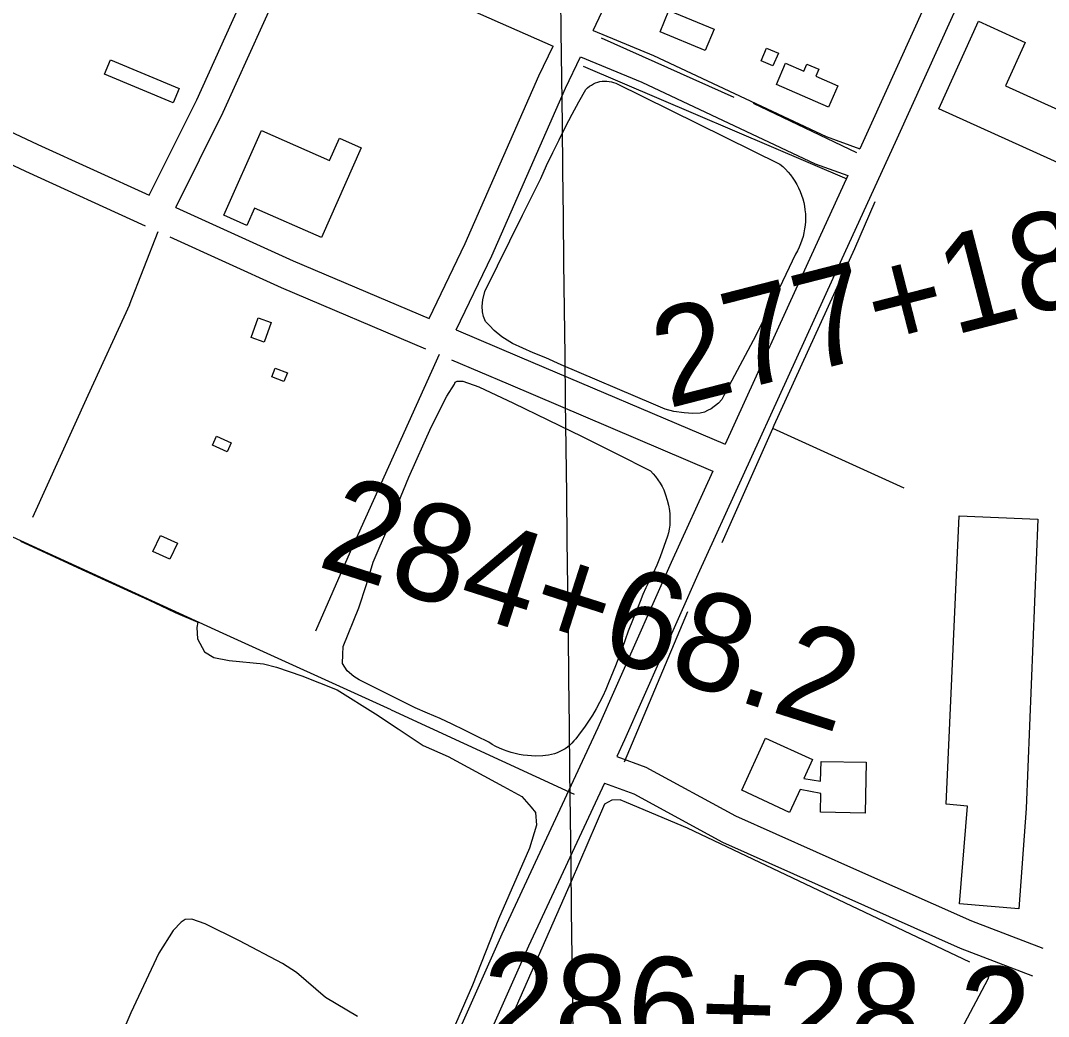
# Model space of a CAD drawing. Extents: x 3683402 to 3721514, y 487807 to 513565.
# Drawn here: x 3708188 to 3709239, y 496152 to 497170 of the extents above; entities that cross this region are included whole.
import ezdxf

# ---------------------------------------------------------------- set-up
doc = ezdxf.new("R2010")
doc.units = 0
for name, color, linetype in [('V-BLDG-OTLN', 7, 'Continuous'), ('V-GRID-MAJR', 7, 'Continuous'), ('V-ROAD-CNTR', 7, 'Continuous'), ('V-SITE-VEGE', 7, 'Continuous'), ('V-SURV-IDEN', 7, 'Continuous'), ('V-TOPO-SHOR', 7, 'Continuous')]:
    doc.layers.add(name, color=color, linetype=linetype)

msp = doc.modelspace()

# ---------------------------------------------------------------- linework, layer by layer
at = {"layer": 'V-BLDG-OTLN'}
for points in [[(3708850.7320000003, 497180.47000000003), (3708896.808, 497161.358), (3708887.7320000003, 497139.47500000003), (3708841.6580000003, 497158.593)], [(3709194.735, 497103.351), (3709364.025, 497026.635), (3709317.648, 496924.294), (3709258.168, 496951.248), (3709284.132, 497008.547), (3709126.592, 497079.938), (3709167.169, 497169.479), (3709214.9, 497147.848)], [(3708962.5330000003, 497136.876), (3708956.927, 497123.81), (3708944.992, 497128.93), (3708950.595, 497141.996)], [(3708279.7660000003, 497130.12), (3708350.003, 497100.811), (3708343.8340000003, 497086.033), (3708273.6, 497115.342)], [(3709013.94, 497081.759), (3708960.507, 497104.864), (3708969.9280000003, 497126.64900000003), (3708988.702, 497118.528), (3708991.776, 497125.635), (3709003.8310000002, 497120.42100000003), (3709000.7260000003, 497113.243), (3709023.328, 497103.467)], [(3708495.341, 496948.188), (3708426.839, 496978.482), (3708418.998, 496960.748), (3708395.7120000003, 496971.048), (3708434.04, 497057.717), (3708503.615, 497026.94800000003), (3708513.8000000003, 497049.98), (3708536.012, 497040.156)], [(3708423.659, 496846.011), (3708430.88, 496866.17600000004), (3708444.02, 496861.47000000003), (3708436.799, 496841.30700000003)], [(3708457.1210000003, 496800.882), (3708444.6240000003, 496805.938), (3708448.202, 496814.781), (3708460.699, 496809.72500000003)], [(3708399.116, 496729.124), (3708384.075, 496735.757), (3708388.1550000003, 496745.004), (3708403.193, 496738.368)], [(3709208.5470000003, 496261.67600000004), (3709147.6720000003, 496266.7), (3709155.93, 496366.751), (3709134.129, 496368.549), (3709147.436, 496663.733), (3709227.734, 496660.05100000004), (3709215.7970000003, 496364.254)], [(3708340.551, 496619.146), (3708323.223, 496627.097), (3708330.7800000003, 496643.57300000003), (3708348.11, 496635.62200000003)], [(3708925.298, 496382.92), (3708949.54, 496436.145), (3708997.431, 496414.33400000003), (3708988.626, 496395.005), (3709005.67, 496392.201), (3709006.395, 496412.431), (3709052.301, 496411.512), (3709051.254, 496359.45), (3709005.551, 496360.367), (3709005.936, 496379.526), (3708984.944, 496383.591), (3708973.852, 496360.224)]]:
    msp.add_lwpolyline(points, close=True, dxfattribs=at)
at = {"layer": 'V-GRID-MAJR'}
msp.add_spline([(3708784.112, 493467.745), (3708712.745, 499525.163), (3708641.341, 505585.664), (3708569.937, 511646.178), (3708569.901, 511649.25)], degree=3, dxfattribs=at)
at = {"layer": 'V-ROAD-CNTR'}
msp.add_line((3708299.284, 496879.277), (3708328.4065265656, 496954.4393485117), dxfattribs=at)
for points in [[(3709371.180218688, 499019.76993435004), (3709373.26921451, 499012.05194978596), (3709399.8061614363, 498861.17525154), (3709448.0210650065, 498597.2887793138), (3709484.571991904, 498416.19114151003), (3709506.585947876, 498290.6113926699), (3709520.7439195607, 498213.74154640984), (3709528.426904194, 498153.4826669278), (3709529.9759010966, 498109.33375522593), (3709524.7989114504, 498053.9048660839), (3709513.662933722, 497999.34197520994), (3709488.491984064, 497930.3341132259), (3709384.808191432, 497721.088531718), (3709303.590353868, 497538.99289591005), (3709225.9355091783, 497368.0112378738), (3709168.495624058, 497236.9265000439), (3709083.513794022, 497049.14187561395), (3709018.3859242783, 496906.348161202), (3708880.238200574, 496603.480766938), (3708805.322350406, 496434.403105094), (3708797.399366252, 496417.37113915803)], [(3708773.136414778, 497160.169653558), (3708795.09037087, 497206.310561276), (3708900.86515932, 497444.34408520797)], [(3709172.4726161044, 497320.7513323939), (3709141.08967887, 497249.13247563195), (3709056.19984865, 497061.5498507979), (3709045.91486922, 497038.99889590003)], [(3708319.223322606, 496991.5799907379), (3708367.873225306, 497089.2167954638), (3708434.082092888, 497235.65250259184), (3708449.0120630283, 497270.9324320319)], [(3708346.545267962, 496979.14601560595), (3708394.977171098, 497076.34282121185), (3708461.5680379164, 497223.6245266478), (3708476.242008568, 497258.29845729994)], [(3708476.242008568, 497258.29845729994), (3708520.9809190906, 497237.54249881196), (3708732.161496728, 497143.8786861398)], [(3708773.136414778, 497160.169653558), (3708834.96029113, 497134.544704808), (3709011.58993787, 497051.509870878), (3709045.913869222, 497038.99889590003)], [(3708605.5377499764, 496865.5122428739), (3708642.5136760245, 496942.27408935), (3708717.783525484, 497113.6587465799), (3708732.161496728, 497143.8786861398)], [(3708633.181694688, 496853.77326635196), (3708669.7696215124, 496929.7281144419), (3708745.069470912, 497101.17877153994), (3708760.23044059, 497133.0457078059)], [(3708760.23044059, 497133.0457078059), (3708822.8283153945, 497107.09875969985), (3709000.0479609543, 497023.7859263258), (3709033.4268941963, 497011.6199506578)], [(3708059.120842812, 497112.300749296), (3708205.359550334, 497043.401887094), (3708319.223322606, 496991.5799907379)], [(3708046.979867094, 497084.8578041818), (3708192.75157555, 497016.17794154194), (3708315.2776851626, 496960.4144801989)], [(3709033.427894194, 497011.62095065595), (3708991.091978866, 496918.798136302), (3708908.0531449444, 496736.75050039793)], [(3708346.5442679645, 496979.14601560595), (3708466.475028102, 496924.56312477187), (3708605.536749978, 496865.5122428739)], [(3708340.3207029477, 496949.01702900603), (3708454.3970522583, 496897.0991796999), (3708601.7649355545, 496834.52198997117)], [(3708299.284, 496879.277), (3708256.573, 496786.64), (3708200.028, 496661.996)], [(3708633.18069469, 496853.7742663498), (3708697.9625651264, 496826.265321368), (3708908.0531449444, 496736.75050039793)], [(3708615.624116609, 496828.63693155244), (3708524.717, 496626.761), (3708489.525, 496545.582)], [(3708628.5587594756, 496823.1444620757), (3708686.22058861, 496798.65937658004), (3708895.599169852, 496709.4475550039)], [(3708895.6001698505, 496709.4475550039), (3708852.876255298, 496615.7827423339), (3708778.006405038, 496446.80708028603), (3708679.8656013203, 496235.84850220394), (3708578.5358039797, 496007.92795804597), (3708538.2718845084, 495904.2361654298), (3708519.0779228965, 495863.8492462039)], [(3708797.398366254, 496417.37113915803), (3708827.0863068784, 496406.6161606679), (3708918.681123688, 496356.7822603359), (3709042.538875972, 496301.56537077)], [(3708784.696391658, 496390.06519376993), (3708707.1735467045, 496223.4265270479), (3708606.241748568, 495996.39798110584), (3708565.8398293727, 495892.352189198), (3708546.293868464, 495851.22427145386)], [(3708784.6953916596, 496390.06519376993), (3708814.7383315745, 496379.1822155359), (3708905.3831502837, 496329.86431417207), (3709148.5116640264, 496221.474530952), (3709222.380516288, 496193.24258741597)], [(3709042.538875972, 496301.56537077), (3709159.983641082, 496249.20647548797), (3709233.0904948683, 496221.2645313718)]]:
    msp.add_lwpolyline(points, dxfattribs=at)
at = {"layer": 'V-SITE-VEGE'}
for points in [[(3708906.819, 496786.603), (3708904.757, 496782.708), (3708901.242, 496778.775), (3708893.8740000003, 496772.928), (3708889.9930000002, 496771.364), (3708886.8880000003, 496769.80100000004), (3708882.616, 496768.626), (3708875.233, 496768.218), (3708866.293, 496768.972), (3708855.7970000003, 496770.5), (3708846.8540000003, 496772.81), (3708834.795, 496777.829), (3708740.65, 496818.005), (3708724.699, 496825.349), (3708711.862, 496830.367), (3708690.853, 496840.027), (3708679.9560000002, 496846.607), (3708672.167, 496853.194), (3708667.103, 496858.232), (3708663.205, 496862.498), (3708661.2490000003, 496867.542), (3708660.072, 496872.20300000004), (3708659.668, 496878.032), (3708660.4280000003, 496884.641), (3708662.349, 496893.193), (3708701.011, 496971.01300000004), (3708719.568, 497008.754), (3708725.6240000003, 497022.041), (3708731.867, 497035.242), (3708738.295, 497048.354), (3708744.906, 497061.373), (3708751.701, 497074.298), (3708758.677, 497087.124), (3708765.833, 497099.853), (3708767.543, 497101.49100000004), (3708769.3880000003, 497102.978), (3708771.3540000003, 497104.299), (3708773.427, 497105.446), (3708775.591, 497106.408), (3708777.83, 497107.18), (3708780.128, 497107.76), (3708782.466, 497108.135), (3708784.832, 497108.311), (3708787.197, 497108.28), (3708789.555, 497108.045), (3708791.883, 497107.609), (3708794.163, 497106.972), (3708796.3850000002, 497106.14), (3708964.132, 497023.468), (3708967.088, 497020.9), (3708969.895, 497018.17600000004), (3708972.554, 497015.30100000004), (3708975.048, 497012.284), (3708977.377, 497009.137), (3708979.5270000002, 497005.868), (3708981.4990000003, 497002.485), (3708983.281, 496998.999), (3708984.872, 496995.419), (3708986.265, 496991.759), (3708987.455, 496988.03), (3708988.44, 496984.239), (3708989.216, 496980.401), (3708989.7830000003, 496976.526), (3708990.1380000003, 496972.62700000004), (3708990.2770000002, 496968.713), (3708990.203, 496964.797), (3708989.917, 496960.89400000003), (3708989.417, 496957.009), (3708988.7060000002, 496953.157), (3708987.787, 496949.353), (3708986.66, 496945.604), (3708985.3310000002, 496941.919), (3708983.801, 496938.31700000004), (3708982.079, 496934.8), (3708980.166, 496931.384), (3708970.254, 496910.419), (3708960.1550000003, 496889.54600000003), (3708949.864, 496868.765), (3708939.384, 496848.07800000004), (3708928.716, 496827.487), (3708917.862, 496806.995)], [(3708656.324, 496795.528), (3708691.619, 496778.792), (3708726.808, 496761.826), (3708761.882, 496744.63300000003), (3708796.845, 496727.213), (3708831.696, 496709.563), (3708834.469, 496706.706), (3708837.058, 496703.681), (3708839.45, 496700.49700000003), (3708841.637, 496697.17100000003), (3708843.614, 496693.71400000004), (3708845.369, 496690.13800000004), (3708847.284, 496685.02), (3708848.906, 496679.802), (3708850.235, 496674.50200000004), (3708851.261, 496669.134), (3708851.619, 496665.337), (3708851.771, 496661.525), (3708851.711, 496657.71), (3708851.441, 496653.907), (3708850.9620000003, 496650.12), (3708850.274, 496646.37), (3708849.381, 496642.661), (3708841.65, 496621.624), (3708838.184, 496613.189), (3708834.441, 496604.874), (3708827.144, 496589.895), (3708824.049, 496583.015), (3708821.145, 496576.054), (3708818.429, 496569.01900000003), (3708809.148, 496545.641), (3708802.77, 496527.859), (3708796.0670000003, 496510.193), (3708789.043, 496492.656), (3708786.122, 496485.891), (3708782.9930000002, 496479.219), (3708779.659, 496472.651), (3708776.122, 496466.185), (3708772.384, 496459.83400000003), (3708768.454, 496453.602), (3708764.3310000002, 496447.495), (3708760.022, 496441.51900000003), (3708755.529, 496435.678), (3708753.6040000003, 496433.335), (3708751.525, 496431.125), (3708749.301, 496429.063), (3708746.946, 496427.152), (3708744.466, 496425.407), (3708741.873, 496423.833), (3708739.18, 496422.436), (3708736.401, 496421.223), (3708733.544, 496420.201), (3708730.625, 496419.37200000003), (3708727.66, 496418.745), (3708724.656, 496418.315), (3708721.631, 496418.092), (3708714.379, 496417.951), (3708710.156, 496418.033), (3708705.9450000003, 496418.319), (3708701.7490000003, 496418.80700000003), (3708697.583, 496419.49700000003), (3708693.4560000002, 496420.386), (3708689.377, 496421.467), (3708685.352, 496422.74700000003), (3708681.396, 496424.22000000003), (3708677.5130000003, 496425.881), (3708673.716, 496427.724), (3708670.011, 496429.749), (3708666.406, 496431.949), (3708654.114, 496438.326), (3708641.724, 496444.505), (3708629.2290000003, 496450.481), (3708616.644, 496456.25200000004), (3708603.963, 496461.819), (3708591.196, 496467.178), (3708534.077, 496495.803), (3708528.65, 496499.406), (3708521.686, 496504.987), (3708517.099, 496512.49), (3708517.236, 496521.88300000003), (3708517.748, 496530.09500000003), (3708533.5870000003, 496569.39400000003), (3708541.378, 496593.54600000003), (3708548.362, 496616.148), (3708554.4420000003, 496630.539), (3708563.752, 496651.539), (3708584.861, 496703.288), (3708607.526, 496754.23), (3708623.648, 496786.091), (3708631.316, 496798.242), (3708632.125, 496800.185), (3708634.097, 496801.332), (3708639.969, 496801.246)]]:
    msp.add_lwpolyline(points, close=True, dxfattribs=at)
for points in [[(3708187.77, 496637.699), (3708205.4590000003, 496629.376), (3708222.429, 496621.542), (3708246.024, 496610.852), (3708274.4050000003, 496597.968), (3708289.3570000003, 496590.912), (3708301.316, 496585.422), (3708314.787, 496579.349), (3708330.864, 496571.973), (3708345.921, 496564.594), (3708369.004, 496554.83900000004), (3708368.17, 496549.242), (3708368.787, 496537.882), (3708376.029, 496524.467), (3708385.339, 496518.854), (3708400.947, 496515.493), (3708436.125, 496512.239), (3708449.384, 496508.913), (3708475.477, 496499.922), (3708511.67, 496485.69200000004), (3708550.844, 496461.243), (3708573.71, 496445.646), (3708599.295, 496428.832), (3708624.961, 496417.496), (3708681.662, 496386.92100000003), (3708700.295, 496376.473), (3708709.924, 496365.764), (3708714.147, 496360.222), (3708715.132, 496347.291), (3708708.134, 496323.517), (3708676.546, 496251.18), (3708649.721, 496183.467), (3708627.847, 496132.90400000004)], [(3708532.225, 496151.52400000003), (3708499.625, 496170.788), (3708469.87, 496196.664), (3708455.524, 496205.876), (3708411.629, 496228.82800000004), (3708376.6550000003, 496246.17100000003), (3708363.028, 496251.065), (3708355.9790000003, 496250.77900000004), (3708352.024, 496248.096), (3708343.68, 496239.607), (3708329.25, 496216.333), (3708300.568, 496155.303), (3708275.845, 496097.344)]]:
    msp.add_lwpolyline(points, dxfattribs=at)
at = {"layer": 'V-TOPO-SHOR'}
for p, q in [((3708917.383, 497091.44200000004), (3708781.694, 497152.347)), ((3709032.761, 497007.898), (3708763.471, 497123.392)), ((3709042.751, 497034.79600000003), (3708937.238, 497085.38800000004)), ((3709091.147, 496692.045), (3708956.958, 496753.087)), ((3708805.369, 496412.007), (3708869.9280000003, 496565.79600000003)), ((3708566.826, 496465.071), (3708753.7290000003, 496378.81700000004))]:
    msp.add_line(p, q, dxfattribs=at)
for points in [[(3708905.056, 496636.45), (3708956.958, 496753.087), (3708958.398, 496756.319), (3709040.742, 496936.91000000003), (3709061.611, 496985.167)], [(3708566.826, 496465.071), (3708394.792, 496543.206), (3708163.219, 496649.244), (3707914.52, 496762.977)], [(3709158.254, 496207.168), (3708869.715, 496344.11), (3708807.421, 496370.398), (3708800.802, 496373.104), (3708792.248, 496372.694), (3708784.869, 496368.786), (3708750.843, 496289.748), (3708636, 496028.49100000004)], [(3709171.105, 496200.588), (3709176.946, 496197.103), (3709177.735, 496193.605), (3709176.577, 496189.713), (3709149.484, 496138.30700000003), (3709120.815, 496094.674), (3709096.392, 496063.49700000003), (3709076.223, 496042.05700000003), (3709056.823, 496024.11600000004), (3709007.554, 495975.376)]]:
    msp.add_lwpolyline(points, dxfattribs=at)

# ---------------------------------------------------------------- texts
at = {"layer": 'V-SURV-IDEN'}
for s, height, rotation, p in [('277+18.0', 100.00000000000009, 14.401793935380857, (3708849.784326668, 496773.2709382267)), ('284+68.2', 100, 342.2333333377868, (3708489.4140618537, 496612.63236631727)), ('286+28.2', 99.99999999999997, 358.33099226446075, (3708658.2095721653, 496117.8332419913))]:
    msp.add_text(s, height=height, rotation=rotation, dxfattribs=at).set_placement(p)

doc.saveas('drawing.dxf')
